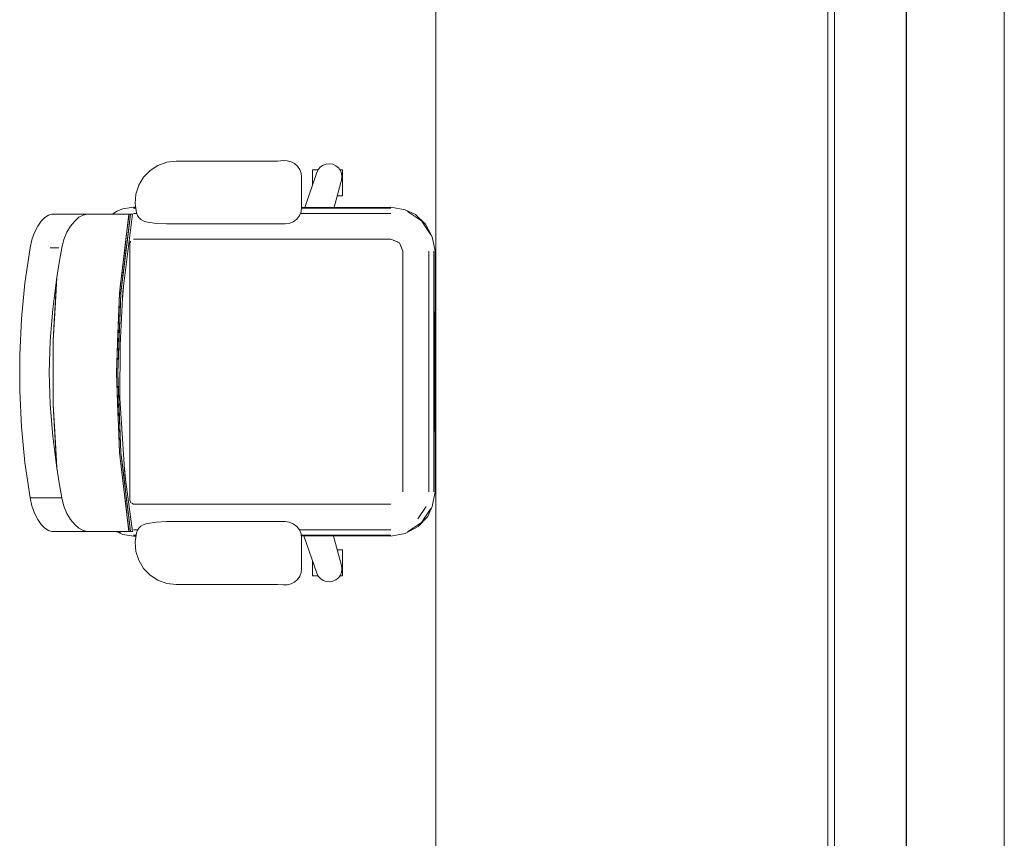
# Model space of a CAD drawing. Header units: millimetres. Extents: x 2 to 902, y -447 to 199.
# Tile 1031 of 1056: x 82.81 to 85.82, y 163.36 to 165.86. Entities that reach past the tile are written whole.
import ezdxf

# ---------------------------------------------------------------- set-up
doc = ezdxf.new("R2010")
doc.units = ezdxf.units.MM
doc.header["$MEASUREMENT"] = 0
for name, color, linetype, lineweight in [('IFC-Elemento de mobília-Contorno', 152, 'Continuous', 5), ('IFC-Laje-Contorno', 134, 'Continuous', 5), ('IFC-Parede padrão-Contorno', 44, 'Continuous', 5), ('IFC-Viga-Contorno', 66, 'Continuous', 5)]:
    doc.layers.add(name, color=color, linetype=linetype, lineweight=lineweight)

msp = doc.modelspace()

# ---------------------------------------------------------------- linework, layer by layer
at = {"layer": 'IFC-Elemento de mobília-Contorno', "color": 7, "lineweight": 5}
for p, q in [((83.2336, 165.4172), (83.2606, 165.4269)), ((83.2336, 165.4172), (83.2606, 165.4269)), ((83.2606, 165.4269), (83.2891, 165.4301)), ((83.2606, 165.4269), (83.2891, 165.4301)), ((83.2891, 165.4301), (83.5822, 165.4301)), ((83.2891, 165.4301), (83.5822, 165.4301)), ((83.5822, 165.4301), (83.5998, 165.4306)), ((83.5822, 165.4301), (83.5998, 165.4306)), ((83.5998, 165.4306), (83.6175, 165.4319)), ((83.5998, 165.4306), (83.6175, 165.4319)), ((83.6175, 165.4319), (83.6296, 165.4317)), ((83.6175, 165.4319), (83.6296, 165.4317)), ((83.6296, 165.4317), (83.6413, 165.4286)), ((83.6296, 165.4317), (83.6413, 165.4286)), ((83.6413, 165.4286), (83.6519, 165.4229)), ((83.6413, 165.4286), (83.6519, 165.4229)), ((83.6519, 165.4229), (83.6609, 165.4147)), ((83.6519, 165.4229), (83.6609, 165.4147)), ((83.7311, 165.4125), (83.7395, 165.4182)), ((83.7311, 165.4125), (83.7395, 165.4182)), ((83.7395, 165.4182), (83.749, 165.4215)), ((83.7395, 165.4182), (83.749, 165.4215)), ((83.749, 165.4215), (83.759, 165.4224)), ((83.749, 165.4215), (83.759, 165.4224)), ((83.759, 165.4224), (83.769, 165.4207)), ((83.759, 165.4224), (83.769, 165.4207)), ((83.769, 165.4207), (83.7782, 165.4165)), ((83.769, 165.4207), (83.7782, 165.4165)), ((83.1896, 165.381), (83.2095, 165.4016)), ((83.1896, 165.381), (83.2095, 165.4016)), ((83.2095, 165.4016), (83.2336, 165.4172)), ((83.2095, 165.4016), (83.2336, 165.4172)), ((83.6609, 165.4147), (83.6677, 165.4047)), ((83.6609, 165.4147), (83.6677, 165.4047)), ((83.6677, 165.4047), (83.6719, 165.3934)), ((83.6677, 165.4047), (83.6719, 165.3934)), ((83.6719, 165.3934), (83.6734, 165.3814)), ((83.6719, 165.3934), (83.6734, 165.3814)), ((83.6829, 165.2889), (83.72, 165.3959)), ((83.6829, 165.2889), (83.72, 165.3959)), ((83.7068, 165.4036), (83.7084, 165.4036)), ((83.7068, 165.3578), (83.7068, 165.4036)), ((83.7068, 165.4036), (83.7084, 165.4036)), ((83.7068, 165.3578), (83.7068, 165.4036)), ((83.7084, 165.4036), (83.7129, 165.4036)), ((83.7084, 165.4036), (83.7129, 165.4036)), ((83.7129, 165.4036), (83.7202, 165.4036)), ((83.7129, 165.4036), (83.7202, 165.4036)), ((83.72, 165.3959), (83.7245, 165.4049)), ((83.72, 165.3959), (83.7245, 165.4049)), ((83.7202, 165.4036), (83.7239, 165.4036)), ((83.7202, 165.4036), (83.7239, 165.4036)), ((83.7245, 165.4049), (83.7311, 165.4125)), ((83.7245, 165.4049), (83.7311, 165.4125)), ((83.7782, 165.4165), (83.786, 165.4101)), ((83.7782, 165.4165), (83.786, 165.4101)), ((83.786, 165.4101), (83.792, 165.402)), ((83.786, 165.4101), (83.792, 165.402)), ((83.7908, 165.4036), (83.7924, 165.4036)), ((83.7908, 165.4036), (83.7924, 165.4036)), ((83.792, 165.402), (83.7957, 165.3926)), ((83.792, 165.402), (83.7957, 165.3926)), ((83.7924, 165.4036), (83.7969, 165.4036)), ((83.7924, 165.4036), (83.7969, 165.4036)), ((83.7957, 165.3926), (83.7969, 165.3826)), ((83.7957, 165.3926), (83.7969, 165.3826)), ((83.7969, 165.4036), (83.7985, 165.4036)), ((83.7969, 165.4036), (83.7985, 165.4036)), ((83.7985, 165.3243), (83.7985, 165.4036)), ((83.7985, 165.3243), (83.7985, 165.4036)), ((83.1749, 165.3564), (83.1896, 165.381)), ((83.1749, 165.3564), (83.1896, 165.381)), ((83.6734, 165.2889), (83.6734, 165.3814)), ((83.6734, 165.2889), (83.6734, 165.3814)), ((83.773, 165.2892), (83.7955, 165.3726)), ((83.773, 165.2892), (83.7955, 165.3726)), ((83.7955, 165.3726), (83.7969, 165.3826)), ((83.7955, 165.3726), (83.7969, 165.3826)), ((83.1639, 165.3006), (83.1662, 165.3291)), ((83.1639, 165.3006), (83.1662, 165.3291)), ((83.1662, 165.3291), (83.1749, 165.3564)), ((83.1662, 165.3291), (83.1749, 165.3564)), ((83.1639, 165.3006), (83.1681, 165.2722)), ((83.1639, 165.3006), (83.1681, 165.2722)), ((83.7824, 165.3243), (83.7851, 165.3243)), ((83.7824, 165.3243), (83.7851, 165.3243)), ((83.7851, 165.3243), (83.7924, 165.3243)), ((83.7851, 165.3243), (83.7924, 165.3243)), ((83.7924, 165.3243), (83.7969, 165.3243)), ((83.7924, 165.3243), (83.7969, 165.3243)), ((83.7969, 165.3243), (83.7985, 165.3243)), ((83.7969, 165.3243), (83.7985, 165.3243)), ((82.8986, 165.2653), (82.9089, 165.2678)), ((82.8986, 165.2653), (82.9089, 165.2678)), ((82.9089, 165.2678), (83.0169, 165.2678)), ((82.9089, 165.2678), (83.0169, 165.2678)), ((83.0047, 165.2654), (83.0169, 165.2678)), ((83.0047, 165.2654), (83.0169, 165.2678)), ((83.0169, 165.2678), (83.052, 165.2678)), ((83.0169, 165.2678), (83.052, 165.2678)), ((83.052, 165.2678), (83.0817, 165.2678)), ((83.052, 165.2678), (83.0817, 165.2678)), ((83.0817, 165.2678), (83.1059, 165.2678)), ((83.0817, 165.2678), (83.1059, 165.2678)), ((83.0948, 165.2678), (83.1076, 165.2768)), ((83.0948, 165.2678), (83.1076, 165.2768)), ((83.1059, 165.2678), (83.1244, 165.2678)), ((83.1059, 165.2678), (83.1244, 165.2678)), ((83.1076, 165.2768), (83.1267, 165.2846)), ((83.1076, 165.2768), (83.1267, 165.2846)), ((83.1161, 165.026), (83.1451, 165.2678)), ((83.1205, 165.026), (83.1495, 165.2678)), ((83.1244, 165.2678), (83.1371, 165.2678)), ((83.1244, 165.2678), (83.1371, 165.2678)), ((83.1253, 165.1029), (83.1451, 165.2678)), ((83.1267, 165.2846), (83.1594, 165.2898)), ((83.1267, 165.2846), (83.1594, 165.2898)), ((83.1267, 165.0315), (83.1556, 165.2678)), ((83.1267, 165.0315), (83.1556, 165.2678)), ((83.1346, 165.1799), (83.1451, 165.2678)), ((83.1371, 165.2678), (83.144, 165.2678)), ((83.1371, 165.2678), (83.144, 165.2678)), ((83.1398, 165.2238), (83.1456, 165.2678)), ((83.1398, 165.2238), (83.1451, 165.2678)), ((83.1398, 165.2237), (83.1451, 165.2678)), ((83.1398, 165.2238), (83.1456, 165.2678)), ((83.144, 165.2678), (83.1451, 165.2678)), ((83.144, 165.2678), (83.1451, 165.2678)), ((83.1442, 165.2238), (83.1495, 165.2678)), ((83.1442, 165.2238), (83.1495, 165.2678)), ((83.1451, 165.2678), (83.1456, 165.2678)), ((83.1451, 165.2678), (83.1456, 165.2678)), ((83.1456, 165.2678), (83.1461, 165.2678)), ((83.1456, 165.2678), (83.1461, 165.2678)), ((83.1461, 165.2678), (83.1495, 165.2678)), ((83.1461, 165.2678), (83.1495, 165.2678)), ((83.1495, 165.2678), (83.1542, 165.2678)), ((83.1495, 165.2678), (83.1542, 165.2678)), ((83.1542, 165.2678), (83.1556, 165.2678)), ((83.1542, 165.2678), (83.1556, 165.2678)), ((83.1594, 165.2898), (83.1655, 165.2898)), ((83.1594, 165.2898), (83.1655, 165.2898)), ((83.1594, 165.2862), (83.166, 165.2862)), ((83.1594, 165.2706), (83.1687, 165.2706)), ((83.1681, 165.2722), (83.1712, 165.2645)), ((83.1681, 165.2722), (83.1712, 165.2645)), ((83.6666, 165.2635), (83.6716, 165.2757)), ((83.6666, 165.2635), (83.6716, 165.2757)), ((83.6695, 165.2706), (83.6728, 165.2706)), ((83.6695, 165.2706), (83.7787, 165.2706)), ((83.6695, 165.2706), (83.6728, 165.2706)), ((83.6716, 165.2757), (83.6734, 165.2889)), ((83.6716, 165.2757), (83.6734, 165.2889)), ((83.6728, 165.2706), (83.9468, 165.2706)), ((83.673, 165.2862), (83.9468, 165.2862)), ((83.6734, 165.2889), (83.9468, 165.2898)), ((83.6734, 165.2889), (83.9468, 165.2898)), ((83.9468, 165.2898), (83.9908, 165.2811)), ((83.9468, 165.2898), (83.9908, 165.2811)), ((83.9908, 165.2811), (84.022, 165.267)), ((83.9908, 165.2811), (84.022, 165.267)), ((83.9972, 165.2761), (84.0157, 165.2639)), ((83.9972, 165.2761), (84.0157, 165.2639)), ((84.022, 165.267), (84.0529, 165.2375)), ((84.022, 165.267), (84.0529, 165.2375)), ((82.8659, 165.2312), (82.8766, 165.2467)), ((82.8659, 165.2312), (82.8766, 165.2467)), ((82.8766, 165.2467), (82.8876, 165.2582)), ((82.8766, 165.2467), (82.8876, 165.2582)), ((82.8876, 165.2582), (82.8986, 165.2653)), ((82.8876, 165.2582), (82.8986, 165.2653)), ((82.9666, 165.2318), (82.979, 165.2471)), ((82.9666, 165.2318), (82.979, 165.2471)), ((82.979, 165.2471), (82.9919, 165.2584)), ((82.979, 165.2471), (82.9919, 165.2584)), ((82.9919, 165.2584), (83.0047, 165.2654)), ((82.9919, 165.2584), (83.0047, 165.2654)), ((83.1712, 165.2645), (83.1758, 165.2576)), ((83.1712, 165.2645), (83.1758, 165.2576)), ((83.1758, 165.2576), (83.1818, 165.2519)), ((83.1758, 165.2576), (83.1818, 165.2519)), ((83.1818, 165.2519), (83.1889, 165.2476)), ((83.1818, 165.2519), (83.1889, 165.2476)), ((83.1889, 165.2476), (83.1968, 165.2449)), ((83.1889, 165.2476), (83.1968, 165.2449)), ((83.1968, 165.2449), (83.2284, 165.2398)), ((83.1968, 165.2449), (83.2284, 165.2398)), ((83.2284, 165.2398), (83.2603, 165.2381)), ((83.2284, 165.2398), (83.2603, 165.2381)), ((83.2603, 165.2381), (83.6226, 165.2381)), ((83.2603, 165.2381), (83.6226, 165.2381)), ((83.6226, 165.2381), (83.6357, 165.2398)), ((83.6226, 165.2381), (83.6357, 165.2398)), ((83.6357, 165.2398), (83.648, 165.2449)), ((83.6357, 165.2398), (83.648, 165.2449)), ((83.648, 165.2449), (83.6585, 165.253)), ((83.648, 165.2449), (83.6585, 165.253)), ((83.6585, 165.253), (83.6666, 165.2635)), ((83.6585, 165.253), (83.6666, 165.2635)), ((84.0157, 165.2639), (84.0399, 165.2476)), ((84.0157, 165.2639), (84.0399, 165.2476)), ((84.0399, 165.2476), (84.0542, 165.2262)), ((84.0399, 165.2476), (84.0685, 165.2049)), ((84.0529, 165.2375), (84.0734, 165.1985)), ((84.0529, 165.2375), (84.0734, 165.1985)), ((82.8481, 165.1898), (82.8561, 165.2121)), ((82.8481, 165.1898), (82.8561, 165.2121)), ((82.8561, 165.2121), (82.8659, 165.2312)), ((82.8561, 165.2121), (82.8659, 165.2312)), ((82.946, 165.1902), (82.9553, 165.2127)), ((82.946, 165.1902), (82.9553, 165.2127)), ((82.9553, 165.2127), (82.9666, 165.2318)), ((82.9553, 165.2127), (82.9666, 165.2318)), ((83.1205, 165.026), (83.1442, 165.2238)), ((83.1253, 165.1029), (83.1398, 165.2238)), ((83.13, 165.1414), (83.1398, 165.2238)), ((83.1396, 165.1854), (83.1442, 165.2238)), ((83.1396, 165.1854), (83.1442, 165.2238)), ((84.0542, 165.2262), (84.0685, 165.2049)), ((82.8424, 165.1652), (82.8481, 165.1898)), ((82.8424, 165.1652), (82.8481, 165.1898)), ((82.9395, 165.1652), (82.946, 165.1902)), ((82.9395, 165.1652), (82.946, 165.1902)), ((83.13, 165.1414), (83.1346, 165.1799)), ((83.135, 165.1469), (83.1396, 165.1854)), ((83.1479, 165.1799), (83.1503, 165.1856)), ((83.1479, 165.1799), (83.1493, 165.1833)), ((83.1479, 164.3925), (83.1479, 165.1799)), ((83.1493, 165.1833), (83.1503, 165.1856)), ((83.1594, 165.1913), (83.9468, 165.1913)), ((83.9468, 165.1913), (83.9665, 165.1832)), ((83.9468, 165.1913), (83.9729, 165.1805)), ((83.9665, 165.1832), (83.9729, 165.1805)), ((83.9729, 165.1805), (83.9781, 165.1678)), ((83.9729, 165.1805), (83.9836, 165.1545)), ((84.0734, 165.1985), (84.0821, 165.1545)), ((84.0734, 165.1985), (84.0821, 165.1545)), ((82.8266, 165.0567), (82.8424, 165.1652)), ((82.8266, 165.0567), (82.8424, 165.1652)), ((82.904, 165.1652), (82.9306, 165.1652)), ((82.9317, 165.1199), (82.9395, 165.1652)), ((82.9317, 165.1199), (82.9395, 165.1652)), ((83.1277, 165.0864), (83.135, 165.1469)), ((83.1277, 165.0864), (83.135, 165.1469)), ((83.9836, 164.4179), (83.9836, 165.1545)), ((83.9836, 164.4179), (83.9836, 165.1545)), ((84.063, 164.4179), (84.063, 165.1545)), ((84.0785, 164.8314), (84.0785, 165.1545)), ((84.0808, 164.7862), (84.0821, 165.1545)), ((84.0808, 164.7862), (84.0821, 165.1545)), ((82.9248, 165.0744), (82.9317, 165.1199)), ((82.9248, 165.0744), (82.9317, 165.1199)), ((83.1161, 165.026), (83.1253, 165.1029)), ((83.1205, 165.026), (83.1277, 165.0864)), ((83.1218, 165.0735), (83.1253, 165.1029)), ((82.816, 164.9474), (82.8266, 165.0567)), ((82.816, 164.9474), (82.8266, 165.0567)), ((82.9132, 164.8804), (82.9248, 165.0744)), ((82.9167, 165.0104), (82.9248, 165.0744)), ((82.9167, 164.9394), (82.9248, 165.0744)), ((82.9167, 165.0104), (82.9248, 165.0744)), ((82.9203, 164.9983), (82.9248, 165.0744)), ((83.1158, 165.0172), (83.1207, 165.0644)), ((83.1158, 165.0172), (83.1207, 165.0644)), ((83.1161, 165.026), (83.1207, 165.0644)), ((83.1065, 164.7826), (83.1161, 165.026)), ((83.1108, 164.7826), (83.1205, 165.026)), ((83.1113, 164.9043), (83.1161, 165.026)), ((83.1137, 164.9651), (83.1161, 165.026)), ((83.1177, 164.8684), (83.1267, 165.0315)), ((83.1177, 164.8684), (83.1267, 165.0315)), ((83.1181, 164.9651), (83.1205, 165.026)), ((83.1254, 165.008), (83.1285, 165.0463)), ((83.1254, 165.008), (83.1285, 165.0463)), ((82.9126, 164.9778), (82.9167, 165.0104)), ((82.9126, 164.9778), (82.9167, 165.0104)), ((82.9132, 164.8804), (82.9203, 164.9983)), ((82.9167, 164.9394), (82.9203, 164.9983)), ((82.9082, 164.9293), (82.9126, 164.9778)), ((82.9082, 164.9293), (82.9126, 164.9778)), ((82.8107, 164.8376), (82.816, 164.9474)), ((82.8107, 164.8376), (82.816, 164.9474)), ((82.9132, 164.8804), (82.9167, 164.9394)), ((83.1113, 164.9043), (83.1137, 164.9651)), ((83.1156, 164.9043), (83.1181, 164.9651)), ((82.9039, 164.8807), (82.9082, 164.9293)), ((82.9039, 164.8807), (82.9082, 164.9293)), ((82.9006, 164.7832), (82.9039, 164.8807)), ((82.9006, 164.7832), (82.9039, 164.8807)), ((82.9132, 164.686), (82.9132, 164.8804)), ((83.1089, 164.8434), (83.1113, 164.9043)), ((83.1089, 164.8434), (83.1113, 164.9043)), ((83.1108, 164.7826), (83.1156, 164.9043)), ((83.1132, 164.8434), (83.1156, 164.9043)), ((83.1177, 164.8625), (83.119, 164.8932)), ((83.1177, 164.8625), (83.119, 164.8932)), ((83.1174, 164.7049), (83.1177, 164.8684)), ((83.1174, 164.7049), (83.1177, 164.8684)), ((84.0785, 164.67), (84.0785, 164.8702)), ((82.8107, 164.8376), (82.8107, 164.7276)), ((82.8107, 164.8376), (82.8107, 164.7276)), ((83.1065, 164.7826), (83.1089, 164.8434)), ((83.1065, 164.7826), (83.1089, 164.8434)), ((83.1108, 164.7826), (83.1132, 164.8434)), ((84.0785, 164.4179), (84.0785, 164.8314)), ((84.081, 164.8263), (84.0838, 164.8262)), ((84.081, 164.8263), (84.0838, 164.8262)), ((84.0808, 164.7862), (84.0821, 164.4179)), ((84.0808, 164.7862), (84.0821, 164.4179)), ((82.9006, 164.7832), (82.9038, 164.6857)), ((82.9006, 164.7832), (82.9038, 164.6857)), ((83.1065, 164.7826), (83.1089, 164.7218)), ((83.1065, 164.7826), (83.1113, 164.6609)), ((83.1065, 164.7826), (83.1161, 164.5392)), ((83.1108, 164.7826), (83.1205, 164.5392)), ((83.1108, 164.7826), (83.1132, 164.7218)), ((82.8107, 164.7276), (82.8161, 164.6177)), ((82.8107, 164.7276), (82.8161, 164.6177)), ((84.081, 164.7389), (84.0838, 164.739)), ((84.081, 164.7389), (84.0838, 164.739)), ((83.1089, 164.7218), (83.1113, 164.6609)), ((83.1132, 164.7218), (83.1156, 164.6609)), ((83.1132, 164.7218), (83.1156, 164.6609)), ((83.1132, 164.7218), (83.1205, 164.5392)), ((83.1174, 164.7049), (83.1324, 164.4713)), ((83.1174, 164.7049), (83.1324, 164.4713)), ((82.9038, 164.6857), (82.9082, 164.6371)), ((82.9038, 164.6857), (82.9082, 164.6371)), ((82.9038, 164.6857), (82.9125, 164.5886)), ((82.9132, 164.686), (82.9202, 164.5681)), ((82.9132, 164.686), (82.9167, 164.627)), ((82.9132, 164.686), (82.9247, 164.492)), ((82.9082, 164.6371), (82.9125, 164.5886)), ((82.9082, 164.6371), (82.9125, 164.5886)), ((83.1113, 164.6609), (83.1137, 164.6001)), ((83.1113, 164.6609), (83.1137, 164.6001)), ((83.1156, 164.6609), (83.1205, 164.5392)), ((82.8161, 164.6177), (82.8267, 164.5084)), ((82.8161, 164.6177), (82.8267, 164.5084)), ((82.9167, 164.627), (82.9247, 164.492)), ((82.9167, 164.627), (82.9202, 164.5681)), ((82.9125, 164.5886), (82.9166, 164.556)), ((83.1137, 164.6001), (83.1161, 164.5392)), ((82.9166, 164.556), (82.9247, 164.492)), ((82.9202, 164.5681), (82.9247, 164.492)), ((83.1161, 164.5392), (83.1234, 164.4788)), ((83.1161, 164.5392), (83.1451, 164.2974)), ((83.1161, 164.5392), (83.1306, 164.4183)), ((83.1205, 164.5392), (83.1251, 164.5007)), ((83.1205, 164.5392), (83.1348, 164.4201)), ((82.8267, 164.5084), (82.8424, 164.4)), ((82.8267, 164.5084), (82.8424, 164.4)), ((82.9247, 164.492), (82.9316, 164.4459)), ((82.9247, 164.492), (82.9316, 164.4459)), ((83.1251, 164.5007), (83.1343, 164.4238)), ((83.1251, 164.5007), (83.1297, 164.4623)), ((83.1251, 164.5007), (83.1297, 164.4623)), ((83.1251, 164.5007), (83.1348, 164.4201)), ((83.1313, 164.4884), (83.1344, 164.4567)), ((83.1313, 164.4884), (83.1344, 164.4567)), ((83.1234, 164.4788), (83.1306, 164.4183)), ((83.1297, 164.4623), (83.1343, 164.4238)), ((83.1297, 164.4623), (83.1343, 164.4238)), ((83.1297, 164.4623), (83.1348, 164.4201)), ((83.1324, 164.4713), (83.1556, 164.2974)), ((83.1324, 164.4713), (83.1556, 164.2974)), ((82.9316, 164.4459), (82.9395, 164.4)), ((82.9316, 164.4459), (82.9395, 164.4)), ((83.1343, 164.4238), (83.1348, 164.4201)), ((82.8424, 164.4), (82.8481, 164.3754)), ((82.8424, 164.4), (82.8481, 164.3754)), ((82.8424, 164.4), (82.9395, 164.4)), ((82.9041, 164.4), (82.9395, 164.4)), ((82.9395, 164.4), (82.946, 164.3749)), ((82.9395, 164.4), (82.946, 164.3749)), ((83.1306, 164.4183), (83.1352, 164.3798)), ((83.1306, 164.4183), (83.1352, 164.3798)), ((83.1348, 164.4201), (83.1442, 164.3413)), ((83.1348, 164.4201), (83.1389, 164.3853)), ((83.1348, 164.4201), (83.1495, 164.2974)), ((83.1348, 164.4201), (83.1389, 164.3853)), ((84.0734, 164.3739), (84.0821, 164.4179)), ((84.0734, 164.3739), (84.0821, 164.4179)), ((82.8481, 164.3754), (82.8561, 164.3531)), ((82.8481, 164.3754), (82.8561, 164.3531)), ((82.946, 164.3749), (82.9553, 164.3525)), ((82.946, 164.3749), (82.9553, 164.3525)), ((83.1352, 164.3798), (83.1398, 164.3413)), ((83.1352, 164.3798), (83.1398, 164.3413)), ((83.1389, 164.3853), (83.1442, 164.3413)), ((83.1389, 164.3853), (83.1442, 164.3413)), ((83.1479, 164.3925), (83.1513, 164.3844)), ((83.1479, 164.3925), (83.1493, 164.3891)), ((83.1493, 164.3891), (83.1503, 164.3867)), ((83.1503, 164.3867), (83.1513, 164.3844)), ((83.1536, 164.3834), (83.1594, 164.381)), ((83.1536, 164.3834), (83.156, 164.3824)), ((83.156, 164.3824), (83.1594, 164.381)), ((83.1594, 164.381), (83.9468, 164.381)), ((84.0289, 164.3357), (84.0541, 164.3734)), ((84.0562, 164.349), (84.0685, 164.3675)), ((84.0562, 164.349), (84.0685, 164.3675)), ((84.0593, 164.3427), (84.0734, 164.3739)), ((84.0593, 164.3427), (84.0734, 164.3739)), ((82.8561, 164.3531), (82.8659, 164.3339)), ((82.8561, 164.3531), (82.8659, 164.3339)), ((82.8659, 164.3339), (82.8765, 164.3185)), ((82.8659, 164.3339), (82.8765, 164.3185)), ((82.9553, 164.3525), (82.9666, 164.3334)), ((82.9553, 164.3525), (82.9666, 164.3334)), ((82.9666, 164.3334), (82.979, 164.3181)), ((82.9666, 164.3334), (82.979, 164.3181)), ((83.1398, 164.3413), (83.1457, 164.2974)), ((83.1398, 164.3413), (83.1451, 164.2974)), ((83.1398, 164.3413), (83.1457, 164.2974)), ((83.1442, 164.3413), (83.1495, 164.2974)), ((84.0298, 164.3118), (84.0593, 164.3427)), ((84.0298, 164.3118), (84.0593, 164.3427)), ((84.0399, 164.3248), (84.0562, 164.349)), ((84.0399, 164.3248), (84.0562, 164.349)), ((82.8765, 164.3185), (82.8876, 164.307)), ((82.8765, 164.3185), (82.8876, 164.307)), ((82.8876, 164.307), (82.8986, 164.2998)), ((82.8876, 164.307), (82.8986, 164.2998)), ((82.979, 164.3181), (82.9919, 164.3068)), ((82.979, 164.3181), (82.9919, 164.3068)), ((82.9919, 164.3068), (83.0047, 164.2998)), ((82.9919, 164.3068), (83.0047, 164.2998)), ((83.1712, 164.3007), (83.1758, 164.3076)), ((83.1712, 164.3007), (83.1758, 164.3076)), ((83.1758, 164.3076), (83.1818, 164.3133)), ((83.1758, 164.3076), (83.1818, 164.3133)), ((83.1818, 164.3133), (83.1889, 164.3176)), ((83.1818, 164.3133), (83.1889, 164.3176)), ((83.1889, 164.3176), (83.1968, 164.3203)), ((83.1889, 164.3176), (83.1968, 164.3203)), ((83.1968, 164.3203), (83.2284, 164.3254)), ((83.1968, 164.3203), (83.2284, 164.3254)), ((83.2284, 164.3254), (83.2603, 164.3271)), ((83.2284, 164.3254), (83.2603, 164.3271)), ((83.2603, 164.3271), (83.6226, 164.3271)), ((83.2603, 164.3271), (83.6226, 164.3271)), ((83.6226, 164.3271), (83.6357, 164.3254)), ((83.6226, 164.3271), (83.6357, 164.3254)), ((83.6357, 164.3254), (83.648, 164.3203)), ((83.6357, 164.3254), (83.648, 164.3203)), ((83.648, 164.3203), (83.6585, 164.3122)), ((83.648, 164.3203), (83.6585, 164.3122)), ((83.6585, 164.3122), (83.6666, 164.3017)), ((83.6585, 164.3122), (83.6666, 164.3017)), ((83.9908, 164.2912), (84.0298, 164.3118)), ((83.9908, 164.2912), (84.0298, 164.3118)), ((83.9972, 164.2962), (84.0399, 164.3248)), ((83.9972, 164.2962), (84.0186, 164.3105)), ((84.0186, 164.3105), (84.0399, 164.3248)), ((82.8986, 164.2998), (82.9089, 164.2974)), ((82.8986, 164.2998), (82.9089, 164.2974)), ((82.9089, 164.2974), (83.0169, 164.2974)), ((82.9089, 164.2974), (83.0169, 164.2974)), ((83.0047, 164.2998), (83.0169, 164.2974)), ((83.0047, 164.2998), (83.0169, 164.2974)), ((83.0169, 164.2974), (83.052, 164.2974)), ((83.0169, 164.2974), (83.052, 164.2974)), ((83.052, 164.2974), (83.0817, 164.2974)), ((83.052, 164.2974), (83.0817, 164.2974)), ((83.0817, 164.2974), (83.106, 164.2974)), ((83.0817, 164.2974), (83.106, 164.2974)), ((83.1059, 164.2974), (83.1244, 164.2974)), ((83.1059, 164.2974), (83.1244, 164.2974)), ((83.106, 164.2974), (83.1267, 164.2878)), ((83.106, 164.2974), (83.1267, 164.2878)), ((83.114, 164.2974), (83.1187, 164.2943)), ((83.114, 164.2974), (83.1187, 164.2943)), ((83.1244, 164.2974), (83.1371, 164.2974)), ((83.1244, 164.2974), (83.1371, 164.2974)), ((83.1267, 164.2878), (83.1594, 164.2826)), ((83.1267, 164.2878), (83.1594, 164.2826)), ((83.1371, 164.2974), (83.144, 164.2974)), ((83.1371, 164.2974), (83.144, 164.2974)), ((83.144, 164.2974), (83.1451, 164.2974)), ((83.144, 164.2974), (83.1451, 164.2974)), ((83.1451, 164.2974), (83.1457, 164.2974)), ((83.1451, 164.2974), (83.1457, 164.2974)), ((83.1457, 164.2974), (83.1461, 164.2974)), ((83.1457, 164.2974), (83.1461, 164.2974)), ((83.1461, 164.2974), (83.1495, 164.2974)), ((83.1461, 164.2974), (83.1495, 164.2974)), ((83.1495, 164.2974), (83.1542, 164.2974)), ((83.1495, 164.2974), (83.1542, 164.2974)), ((83.1542, 164.2974), (83.1556, 164.2974)), ((83.1542, 164.2974), (83.1556, 164.2974)), ((83.1594, 164.3017), (83.1718, 164.3017)), ((83.1594, 164.2862), (83.1671, 164.2862)), ((83.1594, 164.2826), (83.1666, 164.2826)), ((83.1594, 164.2826), (83.1666, 164.2826)), ((83.1639, 164.2646), (83.1681, 164.293)), ((83.1639, 164.2646), (83.1681, 164.293)), ((83.1681, 164.293), (83.1712, 164.3007)), ((83.1681, 164.293), (83.1712, 164.3007)), ((83.6666, 164.3017), (83.6716, 164.2895)), ((83.6666, 164.3017), (83.7787, 164.3017)), ((83.6666, 164.3017), (83.7074, 164.3017)), ((83.6666, 164.3017), (83.6716, 164.2895)), ((83.6716, 164.2895), (83.6734, 164.2763)), ((83.6716, 164.2895), (83.6734, 164.2763)), ((83.6721, 164.2862), (83.9468, 164.2862)), ((83.6724, 164.2834), (83.9468, 164.2826)), ((83.6724, 164.2834), (83.9468, 164.2826)), ((83.6734, 164.1838), (83.6734, 164.2763)), ((83.6734, 164.1838), (83.6734, 164.2763)), ((83.6804, 164.2834), (83.72, 164.1693)), ((83.6804, 164.2834), (83.72, 164.1693)), ((83.7074, 164.3017), (83.9468, 164.3017)), ((83.771, 164.2831), (83.7955, 164.1926)), ((83.771, 164.2831), (83.7955, 164.1926)), ((83.9468, 164.2826), (83.9908, 164.2912)), ((83.9468, 164.2826), (83.9908, 164.2912)), ((83.1639, 164.2646), (83.1662, 164.236)), ((83.1639, 164.2646), (83.1662, 164.236)), ((83.1662, 164.236), (83.1749, 164.2088)), ((83.1662, 164.236), (83.1749, 164.2088)), ((83.7824, 164.2409), (83.7851, 164.2409)), ((83.7824, 164.2409), (83.7851, 164.2409)), ((83.7851, 164.2409), (83.7924, 164.2409)), ((83.7851, 164.2409), (83.7924, 164.2409)), ((83.7924, 164.2409), (83.7969, 164.2409)), ((83.7924, 164.2409), (83.7969, 164.2409)), ((83.7969, 164.2409), (83.7985, 164.2409)), ((83.7969, 164.2409), (83.7985, 164.2409)), ((83.7985, 164.1616), (83.7985, 164.2409)), ((83.7985, 164.1616), (83.7985, 164.2409)), ((83.1749, 164.2088), (83.1896, 164.1841)), ((83.1749, 164.2088), (83.1896, 164.1841)), ((83.1896, 164.1841), (83.2095, 164.1635)), ((83.1896, 164.1841), (83.2095, 164.1635)), ((83.6719, 164.1718), (83.6734, 164.1838)), ((83.6719, 164.1718), (83.6734, 164.1838)), ((83.7068, 164.1616), (83.7068, 164.2074)), ((83.7068, 164.1616), (83.7068, 164.2074)), ((83.7955, 164.1926), (83.7969, 164.1826)), ((83.7955, 164.1926), (83.7969, 164.1826)), ((83.7957, 164.1726), (83.7969, 164.1826)), ((83.7957, 164.1726), (83.7969, 164.1826)), ((83.2095, 164.1635), (83.2336, 164.148)), ((83.2095, 164.1635), (83.2336, 164.148)), ((83.6609, 164.1504), (83.6677, 164.1605)), ((83.6609, 164.1504), (83.6677, 164.1605)), ((83.6677, 164.1605), (83.6719, 164.1718)), ((83.6677, 164.1605), (83.6719, 164.1718)), ((83.7068, 164.1616), (83.7084, 164.1616)), ((83.7068, 164.1616), (83.7084, 164.1616)), ((83.7084, 164.1616), (83.7129, 164.1616)), ((83.7084, 164.1616), (83.7129, 164.1616)), ((83.7129, 164.1616), (83.7202, 164.1616)), ((83.7129, 164.1616), (83.7202, 164.1616)), ((83.72, 164.1693), (83.7245, 164.1603)), ((83.72, 164.1693), (83.7245, 164.1603)), ((83.7202, 164.1616), (83.7239, 164.1616)), ((83.7202, 164.1616), (83.7239, 164.1616)), ((83.7245, 164.1603), (83.7311, 164.1527)), ((83.7245, 164.1603), (83.7311, 164.1527)), ((83.7311, 164.1527), (83.7395, 164.147)), ((83.7311, 164.1527), (83.7395, 164.147)), ((83.7782, 164.1487), (83.786, 164.1551)), ((83.7782, 164.1487), (83.786, 164.1551)), ((83.786, 164.1551), (83.792, 164.1632)), ((83.786, 164.1551), (83.792, 164.1632)), ((83.7908, 164.1616), (83.7924, 164.1616)), ((83.7908, 164.1616), (83.7924, 164.1616)), ((83.792, 164.1632), (83.7957, 164.1726)), ((83.792, 164.1632), (83.7957, 164.1726)), ((83.7924, 164.1616), (83.7969, 164.1616)), ((83.7924, 164.1616), (83.7969, 164.1616)), ((83.7969, 164.1616), (83.7985, 164.1616)), ((83.7969, 164.1616), (83.7985, 164.1616)), ((83.2336, 164.148), (83.2606, 164.1383)), ((83.2336, 164.148), (83.2606, 164.1383)), ((83.2606, 164.1383), (83.2891, 164.135)), ((83.2606, 164.1383), (83.2891, 164.135)), ((83.2891, 164.135), (83.5822, 164.135)), ((83.2891, 164.135), (83.5822, 164.135)), ((83.5822, 164.135), (83.5998, 164.1346)), ((83.5822, 164.135), (83.5998, 164.1346)), ((83.5998, 164.1346), (83.6175, 164.1333)), ((83.5998, 164.1346), (83.6175, 164.1333)), ((83.6175, 164.1333), (83.6296, 164.1335)), ((83.6175, 164.1333), (83.6296, 164.1335)), ((83.6296, 164.1335), (83.6413, 164.1366)), ((83.6296, 164.1335), (83.6413, 164.1366)), ((83.6413, 164.1366), (83.6519, 164.1423)), ((83.6413, 164.1366), (83.6519, 164.1423)), ((83.6519, 164.1423), (83.6609, 164.1504)), ((83.6519, 164.1423), (83.6609, 164.1504)), ((83.7395, 164.147), (83.749, 164.1437)), ((83.7395, 164.147), (83.749, 164.1437)), ((83.749, 164.1437), (83.759, 164.1428)), ((83.749, 164.1437), (83.759, 164.1428)), ((83.759, 164.1428), (83.769, 164.1445)), ((83.759, 164.1428), (83.769, 164.1445)), ((83.769, 164.1445), (83.7782, 164.1487)), ((83.769, 164.1445), (83.7782, 164.1487))]:
    msp.add_line(p, q, dxfattribs=at)
at = {"layer": 'IFC-Laje-Contorno', "color": 7, "lineweight": 5}
for p, q in [((84.0838, 158.4021), (84.0838, 175.9374)), ((84.0838, 158.4221), (84.0838, 175.8974)), ((85.3038, 162.1175), (85.3038, 166.6375))]:
    msp.add_line(p, q, dxfattribs=at)
at = {"layer": 'IFC-Parede padrão-Contorno', "color": 7, "lineweight": 5}
for p, q in [((85.8238, 164.0997), (85.8238, 187.5174)), ((85.3038, 146.0244), (85.3038, 176.496)), ((85.5238, 163.943), (85.5238, 167.8767)), ((85.2838, 163.4357), (85.2838, 166.6175)), ((85.8238, 146.3298), (85.8238, 164.0997)), ((85.5238, 160.0094), (85.5238, 163.943)), ((85.2838, 161.9521), (85.2838, 163.4357))]:
    msp.add_line(p, q, dxfattribs=at)
at = {"layer": 'IFC-Viga-Contorno', "color": 7, "lineweight": 5}
msp.add_line((85.5241, 162.1175), (85.5241, 166.6375), dxfattribs=at)

doc.saveas('drawing.dxf')
